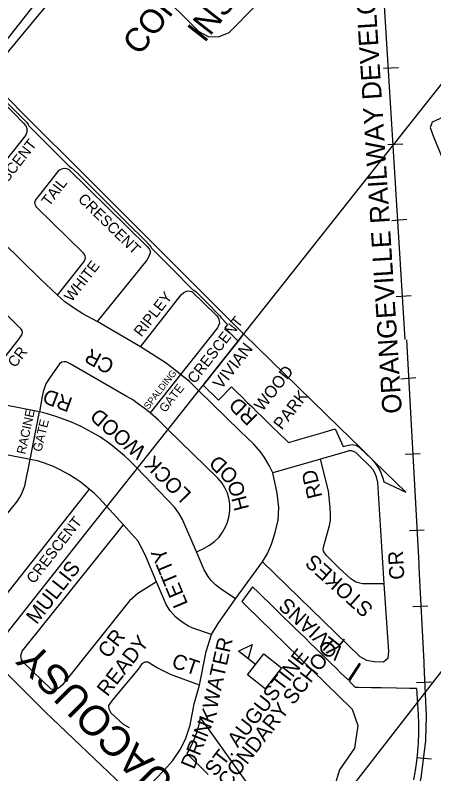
# Model space of a CAD drawing. Extents: x 586326 to 623965, y 4819854 to 4857850.
# Drawn here: x 599168 to 599867, y 4834491 to 4835757 of the extents above; entities that cross this region are included whole.
import ezdxf

# ---------------------------------------------------------------- set-up
doc = ezdxf.new("R2010")
doc.units = 0
for name, color, linetype in [('Lots_Concessions', 7, 'Continuous'), ('Major Rds and Hwys', 7, 'Continuous'), ('Major Rds Lbls', 7, 'Continuous'), ('Minor Rd Lbls', 7, 'Continuous'), ('Minor Rds', 7, 'Continuous'), ('Park Lbls', 7, 'Continuous'), ('Park Outlines', 7, 'Continuous'), ('Private Rds', 7, 'Continuous'), ('Proposed Secondary Rds', 7, 'Continuous'), ('Pts of Interest', 7, 'Continuous'), ('Railways_lbls', 7, 'Continuous'), ('School Syms_Lbls', 7, 'Continuous'), ('Secondary Rds Lbls', 7, 'Continuous')]:
    doc.layers.add(name, color=color, linetype=linetype)

msp = doc.modelspace()

# ---------------------------------------------------------------- linework, layer by layer
at = {"layer": 'Lots_Concessions'}
for p, q in [((598693.5, 4835131.4), (599536.8, 4836201.3)), ((599467.7, 4835121.1), (599977.7, 4835764.9)), ((599378.7, 4835008.8), (599467.7, 4835121.1)), ((599288.2, 4834895.1), (599378.7, 4835008.8)), ((600094, 4834936.9), (599563, 4834255)), ((599124.9, 4834688.4), (599288.2, 4834895.1))]:
    msp.add_line(p, q, dxfattribs=at)
at = {"layer": 'Major Rds and Hwys'}
msp.add_lwpolyline([(599370.8, 4834449.2), (599218.9, 4834593.6), (599121.6, 4834690.2), (599121.2, 4834690.5), (599112.7, 4834698.9)], dxfattribs=at)
at = {"layer": 'Minor Rds'}
for points in [[(599049.2, 4835519.4), (599061.4, 4835531.5), (599124.1, 4835610.8), (599129.4, 4835614.9), (599133.9, 4835617), (599137.6, 4835617.3), (599141.8, 4835615.9), (599147.2, 4835612.3), (599182.2, 4835576.4), (599186, 4835571.9), (599187.5, 4835567.6), (599187.6, 4835561.3), (599185.1, 4835556), (599106, 4835456.6), (599097, 4835447.4)], [(599238.7, 4835289.4), (599283.3, 4835345.9), (599284.9, 4835349.6), (599285.3, 4835352.5), (599285.2, 4835354.8), (599284, 4835357.4), (599282.4, 4835359.4), (599204.4, 4835435.8), (599203, 4835437.3), (599201.9, 4835439.9), (599201.5, 4835441.8), (599201.1, 4835444.5), (599202, 4835447.3), (599203.7, 4835450.4), (599205.1, 4835452.1), (599241.6, 4835498), (599243.9, 4835499.3), (599246.1, 4835500.5), (599249.9, 4835501.4), (599254, 4835500.9), (599257.5, 4835498.9), (599388.6, 4835370.7), (599392.1, 4835366.9), (599393.5, 4835363.5), (599393.5, 4835360.3), (599392, 4835355.3), (599388.2, 4835348), (599305.1, 4835245.5)], [(599377.3, 4835203.3), (599445.3, 4835289.8), (599449.6, 4835293.8), (599453, 4835295.5), (599456.7, 4835296.8), (599460.2, 4835296.4), (599463.7, 4835295), (599504.4, 4835255.6), (599507.1, 4835252.3), (599508.2, 4835249.4), (599509, 4835246.2), (599509.4, 4835243), (599505.8, 4835235.1), (599444.4, 4835157.3)], [(599024.7, 4835142.6), (599045.9, 4835181.5), (599054.7, 4835196.7), (599062.6, 4835208.4), (599114.3, 4835275.5), (599118.3, 4835279.8), (599121.9, 4835281.7), (599126, 4835281.5), (599129.3, 4835279.8), (599132.6, 4835277.2), (599136.2, 4835274.4), (599169.5, 4835241), (599176.4, 4835234.4), (599179.3, 4835230.3), (599180, 4835226.8), (599178.8, 4835223.2), (599174, 4835216.8), (599142.1, 4835176.2), (599134.6, 4835164.9), (599130.1, 4835155.7), (599126.9, 4835147.9), (599120, 4835111.8)], [(599393.6, 4835092.9), (599383.3, 4835101.2), (599374.3, 4835107.6), (599364.5, 4835114.6), (599353.3, 4835120.8), (599259.8, 4835174.8), (599253.4, 4835178.3), (599249.7, 4835178.4), (599245.9, 4835177.7), (599242, 4835174.8), (599225.2, 4835151.1), (599219, 4835141.5), (599217.4, 4835136.6), (599214.9, 4835128.1), (599213.1, 4835120.4), (599208.6, 4835094.9)], [(599444.4, 4835157.3), (599393.6, 4835092.9)], [(599208.6, 4835094.9), (599120, 4835111.8)], [(599193.3, 4835015.3), (599208.6, 4835094.9)], [(599350.7, 4835021.3), (599328.1, 4835040.3), (599310.7, 4835052.3), (599296.6, 4835060.2), (599278.1, 4835070.2), (599261.9, 4835077.6), (599239.3, 4835086.1), (599222, 4835091.7), (599208.6, 4835094.9)], [(599471, 4834861.3), (599481, 4834865.5), (599492.6, 4834872.6), (599500.8, 4834878.7), (599508.8, 4834885.6), (599514.6, 4834893.8), (599519, 4834901.8), (599522.8, 4834910.5), (599525.5, 4834921.3), (599526.9, 4834931), (599526.7, 4834941.2), (599524.8, 4834950.8), (599522.5, 4834959.4), (599518.1, 4834968.2), (599513.7, 4834975.8), (599506.5, 4834984.3), (599423, 4835065.4), (599415.3, 4835073.1), (599407.4, 4835080.9), (599393.6, 4835092.9)], [(599193.3, 4835015.3), (599105.1, 4835032.8)], [(599471, 4834861.3), (599447.5, 4834915.3), (599441.2, 4834925.9), (599434.4, 4834936), (599371.3, 4835001.4), (599359.2, 4835013.5), (599350.7, 4835021.3)], [(599784.3, 4834807.9), (599773.7, 4834977), (599771.4, 4834986.5), (599769.1, 4834992.9), (599766, 4834997.9), (599761.2, 4835003.5), (599741.3, 4835022.5), (599736.9, 4835026.8), (599733.4, 4835028.6), (599729.6, 4835029.7), (599725.6, 4835029.8), (599718.8, 4835027.6), (599677.9, 4835015.7)], [(599291.9, 4834966), (599152, 4834788.8), (599148.4, 4834785.9), (599146.3, 4834784.9), (599142.8, 4834783.6), (599140.8, 4834783.4), (599137.1, 4834783.6), (599134.9, 4834784), (599131.8, 4834784.9), (599129.8, 4834786.4), (599087.8, 4834826.9), (599086.3, 4834829.9), (599085.7, 4834832.3), (599085.1, 4834835.6), (599085.5, 4834838.6), (599086.6, 4834840.8), (599088.1, 4834843.5), (599166.8, 4834939.9), (599171.3, 4834945.4), (599175.2, 4834951.5), (599179.5, 4834959.5), (599182.2, 4834965.8), (599184.3, 4834971.6), (599193.3, 4835015.3)], [(599291.9, 4834966), (599278.1, 4834977), (599268.2, 4834983.8), (599257.5, 4834990.5), (599243.1, 4834998), (599232.1, 4835003.4), (599217, 4835009.3), (599205.2, 4835012.9), (599193.3, 4835015.3)], [(599677.9, 4835015.7), (599598.4, 4834992.8)], [(599784.3, 4834807.9), (599748, 4834807.6), (599737, 4834810.6), (599728.5, 4834816.3), (599709.4, 4834833.9), (599688.1, 4834855.3), (599684.5, 4834859.3), (599683.1, 4834862.5), (599682.8, 4834865.8), (599683.3, 4834869.2), (599693.3, 4834905.2), (599694.7, 4834913.9), (599695, 4834922.8), (599694.5, 4834935.3), (599691.6, 4834963.1), (599677.9, 4835015.7)], [(599349, 4834906.3), (599320, 4834938.1), (599309, 4834950), (599300.2, 4834959), (599291.9, 4834966)], [(599404.3, 4834811.1), (599373, 4834791.7), (599359, 4834779.4), (599246.8, 4834638.9), (599239.7, 4834633.2), (599233.6, 4834631), (599228.1, 4834632.1), (599182, 4834676.4), (599178.7, 4834681.7), (599177.5, 4834687.9), (599179.9, 4834695.5), (599349, 4834906.3)], [(599404.3, 4834811.1), (599387, 4834852.6), (599381.4, 4834864), (599373.1, 4834879.4), (599363, 4834890.9), (599349, 4834906.3)], [(599536.2, 4834782.6), (599510.7, 4834800.3), (599502.8, 4834806.2), (599495.6, 4834813.2), (599490.3, 4834819.9), (599483.9, 4834831.3), (599471, 4834861.3)], [(599581.2, 4834844.5), (599743.9, 4834686.4), (599755.1, 4834680.5), (599767.8, 4834678.1), (599783.2, 4834677.7), (599791, 4834684.5), (599792.3, 4834694.8), (599784.3, 4834807.9)], [(599496.1, 4834723.1), (599464.8, 4834734.1), (599457.6, 4834737.4), (599450.2, 4834741.7), (599442.3, 4834747), (599436.2, 4834752), (599427.1, 4834762.6), (599420.1, 4834773.5), (599417.3, 4834780.1), (599404.3, 4834811.1)], [(599475.7, 4834638.9), (599427.5, 4834656.6), (599404, 4834668.1), (599397.1, 4834672.6), (599389.9, 4834676.9), (599384.4, 4834677.2), (599379.9, 4834674.3), (599374.2, 4834665.9), (599331.4, 4834614.6), (599326.5, 4834609), (599324.1, 4834604.6), (599324.7, 4834599.2), (599327.7, 4834592.4), (599348.4, 4834573.5), (599358.7, 4834568.4)]]:
    msp.add_lwpolyline(points, dxfattribs=at)
at = {"layer": 'Park Outlines'}
for points in [[(598935, 4835843.9), (599121.3, 4835652.6), (599159.7, 4835699.2), (599186.3, 4835731.5), (599258.1, 4835818.5)], [(599153.5, 4835611.5), (599169.5, 4835595.5), (599187.3, 4835577.8), (599188.6, 4835576), (599189.7, 4835574.2), (599190.7, 4835572.2), (599201.6, 4835561.3), (599223.4, 4835539.6), (599245.1, 4835517.9), (599259.5, 4835503.6), (599262.4, 4835502), (599271.5, 4835493.4), (599292.7, 4835472.5), (599312.8, 4835452.4), (599335.9, 4835429.4), (599354.6, 4835410.5), (599385.6, 4835380.1), (599391.5, 4835374.1), (599393.1, 4835372.5), (599394.7, 4835370.3), (599396, 4835367.9), (599396.3, 4835367.1), (599407.2, 4835356.2), (599429, 4835334.5), (599465.5, 4835298), (599466.5, 4835297.6), (599468.7, 4835296.2), (599470.8, 4835294.5), (599488.5, 4835276.7), (599508.5, 4835256.9), (599510.1, 4835254.8), (599511.4, 4835252.5), (599511.5, 4835252.2), (599522.9, 4835240.8), (599518.2, 4835234.9), (599540.3, 4835212.8), (599549.7, 4835224.7), (599544, 4835230.4), (599527.6, 4835246.7), (599455.4, 4835318.8), (599436.2, 4835337.9), (599411.9, 4835362.1), (599328.3, 4835445.5), (599249.8, 4835523.9), (599220.4, 4835553.1), (599206.3, 4835567.2), (599133.6, 4835639.8)], [(599833.8, 4834481), (599836.7, 4834496.4), (599838.9, 4834511.8), (599840.6, 4834527.4), (599841.7, 4834543), (599842.3, 4834558.6), (599842.2, 4834574.2), (599841.6, 4834589.8), (599839.2, 4834633.2), (599827.3, 4834633.4), (599805.3, 4834633.8), (599779.2, 4834634.2), (599763.2, 4834634.5), (599741.3, 4834634.9), (599736.8, 4834635), (599729.3, 4834642.4), (599727.1, 4834644.5), (599726.4, 4834645.2), (599744.9, 4834673.6), (599742.4, 4834675.2), (599724.2, 4834647.3), (599723.5, 4834648), (599712.7, 4834658.5), (599704.1, 4834666.9), (599695.4, 4834675.3), (599686.8, 4834683.8), (599678.2, 4834692.2), (599669.5, 4834700.6), (599660.9, 4834709.1), (599652.2, 4834717.5), (599643.6, 4834725.9), (599634.9, 4834734.4), (599626.3, 4834742.8), (599617.6, 4834751.2), (599609, 4834759.6), (599600.3, 4834768.1), (599591.7, 4834776.5), (599583, 4834784.9), (599574.4, 4834793.4), (599564.5, 4834803), (599546.9, 4834778.3), (599554, 4834771.3), (599708.2, 4834621), (599731, 4834598.6), (599740.2, 4834571.6), (599734.9, 4834533.5), (599710.1, 4834497.8), (599690.7, 4834435.3)], [(599610.8, 4834398.7), (599477.3, 4834585.4), (599475.8, 4834577.9), (599473.6, 4834568.5), (599470.9, 4834559.4), (599467.7, 4834550.4), (599463.9, 4834541.6), (599459.6, 4834533), (599454.8, 4834524.7), (599490.6, 4834489.5)]]:
    msp.add_lwpolyline(points, dxfattribs=at)
msp.add_lwpolyline([(599762.9, 4835016.9), (599744.7, 4835034.6), (599709.7, 4835068.7), (599549.7, 4835224.7), (599540.3, 4835212.8), (599535.3, 4835206.5), (599531, 4835201), (599526.6, 4835195.4), (599522.1, 4835189.9), (599517.8, 4835184.4), (599513.5, 4835178.9), (599508.6, 4835172.8), (599502.7, 4835165.3), (599496.8, 4835157.9), (599490.9, 4835150.4), (599482.1, 4835139.3), (599482.3, 4835139.1), (599507.8, 4835114.2), (599529.4, 4835136.4), (599538, 4835128), (599546.6, 4835119.6), (599555.2, 4835111.2), (599563.8, 4835102.9), (599572.4, 4835094.5), (599581, 4835086.1), (599589.6, 4835077.7), (599599.2, 4835068.3), (599609.2, 4835058.6), (599621.3, 4835046.8), (599624.7, 4835043.5), (599636.2, 4835047), (599647.7, 4835050.4), (599659.3, 4835053.8), (599670.8, 4835057.2), (599682.3, 4835060.6), (599693.1, 4835063.8), (599702.5, 4835066.6), (599715.9, 4835036.8), (599725.1, 4835039.4), (599728.1, 4835039.9), (599731, 4835040.1), (599734, 4835039.8), (599736.9, 4835039.1), (599739.6, 4835037.9), (599742.2, 4835036.3), (599744.5, 4835034.4), (599762.7, 4835016.7), (599767, 4835012.1), (599771, 4835007.1), (599774.5, 4835001.8), (599777.5, 4834996.2), (599780.1, 4834990.4), (599782.2, 4834984.4), (599783.7, 4834978.2), (599820.6, 4834960.9), (599767.9, 4835012)], close=True, dxfattribs=at)
at = {"layer": 'Private Rds'}
for points in [[(599398.8, 4835805.5), (599403.7, 4835800.6), (599475.1, 4835729.3), (599490.2, 4835720.8), (599507.9, 4835720.4), (599525.3, 4835727.9), (599612.4, 4835816.3)], [(599970.7, 4835625), (599912.7, 4835600), (599864.5, 4835578.2), (599861.1, 4835569.2), (599866.1, 4835555.2), (599882.3, 4835515.6), (599947, 4835363.6), (599988.6, 4835263.7), (600000.3, 4835257.4), (600180.1, 4835222), (600187.4, 4835225.8), (600191.6, 4835234.9), (600204.4, 4835299.5), (600180.4, 4835356.3)]]:
    msp.add_lwpolyline(points, dxfattribs=at)
at = {"layer": 'Proposed Secondary Rds'}
for points in [[(599238.7, 4835289.4), (599209.1, 4835317.1), (599147.5, 4835377.8), (599135.7, 4835391.5), (599127.3, 4835402.6)], [(599305.1, 4835245.5), (599281, 4835258.5), (599267, 4835267.4), (599251.2, 4835278.1), (599238.7, 4835289.4)], [(599377.3, 4835203.3), (599305.1, 4835245.5)], [(599444.4, 4835157.3), (599432.3, 4835166.7), (599418.8, 4835177.1), (599402, 4835187.7), (599377.3, 4835203.3)], [(599598.4, 4834992.8), (599592.1, 4835005.4), (599584.8, 4835018.5), (599577.8, 4835028.1), (599566.5, 4835041.1), (599555.7, 4835051.4), (599543.8, 4835062.8), (599473.7, 4835130.8), (599459.1, 4835145.4), (599444.4, 4835157.3)], [(599607.1, 4834914.1), (599608.4, 4834935.4), (599605.7, 4834959), (599598.4, 4834992.8)], [(599581.2, 4834844.5), (599589.4, 4834858.2), (599596.4, 4834874), (599602.6, 4834893.6), (599607.1, 4834914.1)], [(599536.2, 4834782.6), (599581.2, 4834844.5)], [(599496.1, 4834723.1), (599507.3, 4834741.5), (599515, 4834753), (599536.2, 4834782.6)], [(599475.7, 4834638.9), (599486.9, 4834694.8), (599496.1, 4834723.1)], [(599370.8, 4834449.2), (599417.7, 4834497.6), (599431.4, 4834513.1), (599444.4, 4834532), (599453.1, 4834550.5), (599460.3, 4834571.9), (599467.2, 4834607.6), (599475.7, 4834638.9)]]:
    msp.add_lwpolyline(points, dxfattribs=at)
at = {"layer": 'Railways_lbls'}
for p, q in [((599783.5, 4835668.1), (599808.5, 4835669.1)), ((599790.5, 4835541.1), (599815.5, 4835542.1)), ((599797.5, 4835414.1), (599822.5, 4835416.1)), ((599804.5, 4835287.1), (599829.5, 4835289.1)), ((599812.5, 4835150.1), (599837.5, 4835152.1)), ((599819.5, 4835024.1), (599844.5, 4835025.1)), ((599826.5, 4834897.1), (599851.5, 4834898.1)), ((599832.5, 4834770.1), (599857.5, 4834771.1)), ((599838.5, 4834643.1), (599863.5, 4834644.1)), ((599838.5, 4834518.1), (599863.5, 4834516.1))]:
    msp.add_line(p, q, dxfattribs=at)
for points in [[(599819.4, 4835215.3), (599711.2, 4836966.7), (599710, 4836998.9)], [(599821.5, 4835215.1), (599842.5, 4834841.1), (599842.5, 4834835.1), (599850.5, 4834677.1), (599850.5, 4834673.1), (599854.5, 4834587.1), (599853.5, 4834548.1), (599853.5, 4834546.1), (599845.5, 4834484.4), (599842.5, 4834470.4), (599833.5, 4834436.3), (599823.4, 4834406.2), (599818.4, 4834392.1), (599805.6, 4834365.7), (599804.6, 4834363.7), (599765.6, 4834303.5), (599747.7, 4834281.6), (599703.4, 4834236.3), (599676.7, 4834214.6)]]:
    msp.add_lwpolyline(points, dxfattribs=at)
at = {"layer": 'School Syms_Lbls'}
msp.add_line((599569.6, 4834673.5), (599541.2, 4834695.7), dxfattribs=at)
for points in [[(599541.2, 4834695.7), (599563.9, 4834706.7), (599557, 4834683.2)], [(599555.9, 4834656.1), (599583.2, 4834690.9), (599612.8, 4834667.8), (599585.5, 4834632.9)]]:
    msp.add_lwpolyline(points, close=True, dxfattribs=at)

# ---------------------------------------------------------------- texts
at = {"layer": 'Major Rds Lbls'}
msp.add_text('CHINGUACOUSY        RD', height=49.998, rotation=135.2178, dxfattribs=at).set_placement((599589.5, 4834328.2))
at = {"layer": 'Minor Rd Lbls'}
for s, height, rotation, p in [('CRESCENT', 18, 52, (599123.7, 4835436.5)), ('TAIL', 18, 52, (599224.7, 4835436.5)), ('CRESCENT', 18, 315.857, (599271.7, 4835448.2)), ('WHITE', 18, 52, (599262.5, 4835277)), ('RIPLEY', 18, 52, (599378.8, 4835218.7)), ('CRESCENT', 18, 52, (599468.2, 4835140.6)), ('CR', 18, 52, (599168, 4835167.3)), ('CR', 25, 151.4187, (599335.8, 4835178.2)), ('SPALDING', 11.44, 52, (599390.8, 4835098.1)), ('GATE', 14.51, 52, (599418.7, 4835092.6)), ('RD', 25, 159.7547, (599265.7, 4835117.2)), ('RACINE', 15, 77.7832, (599184.9, 4835023.2)), ('WOOD', 25, 139.1978, (599388.7, 4835032.3)), ('GATE', 15, 76.3756, (599211.7, 4835027.2)), ('LOCK', 25, 134.7712, (599463.8, 4834958.6)), ('OD', 25, 135.9178, (599543, 4834989.7)), ('RD', 25, 103.7456, (599681.5, 4834953.5)), ('HO', 25, 104.3151, (599559, 4834933.6)), ('CRESCENT', 18, 52, (599199.3, 4834806.7)), ('LETTY', 25, 112.7214, (599457.1, 4834774.3)), ('CR', 25, 93.1038, (599818.3, 4834815.4)), ('MULLIS ', 25, 52, (599204, 4834738.7)), ('STOKES', 25, 138.074, (599767.9, 4834768.3)), ('VIVIANS', 25, 137.1046, (599719.6, 4834696.8)), ('CR', 25, 52, (599323.6, 4834681.9)), ('READY', 25, 52, (599322.1, 4834618.4)), ('CT', 25, 341.2062, (599427.8, 4834669))]:
    msp.add_text(s, height=height, rotation=rotation, dxfattribs=at).set_placement(p)
at = {"layer": 'Park Lbls'}
for s, p in [('VIVIAN', (599512.3, 4835131.2)), ('WOOD', (599581.2, 4835094.4)), ('PARK     ', (599613.4, 4835063.5))]:
    msp.add_text(s, height=19.99, rotation=52, dxfattribs=at).set_placement(p)
at = {"layer": 'Pts of Interest'}
for s, height, p in [('CORRECTIONAL', 39.984, (599375.9, 4835687.6)), ('INSTITUTE', 39.98, (599484.3, 4835709))]:
    msp.add_text(s, height=height, rotation=52, dxfattribs=at).set_placement(p)
at = {"layer": 'Railways_lbls'}
msp.add_text('ORANGEVILLE RAILWAY DEVELOPMENT               CORPORATION', height=32.402, rotation=93.6662, dxfattribs=at).set_placement((599814.2, 4835092.7))
at = {"layer": 'School Syms_Lbls'}
for s, p in [('SECONDARY SCHOOL', (599496.7, 4834430.2)), ('ST. AUGUSTINE', (599502.2, 4834485))]:
    msp.add_text(s, height=25, rotation=52, dxfattribs=at).set_placement(p)
at = {"layer": 'Secondary Rds Lbls'}
for s, rotation, p in [('RD', 135.9177, (599574.6, 4835087.7)), ('WATER', 77.2363, (599505, 4834597.6)), ('DRINK', 67.9432, (599466.9, 4834497.1))]:
    msp.add_text(s, height=25, rotation=rotation, dxfattribs=at).set_placement(p)

doc.saveas('drawing.dxf')
